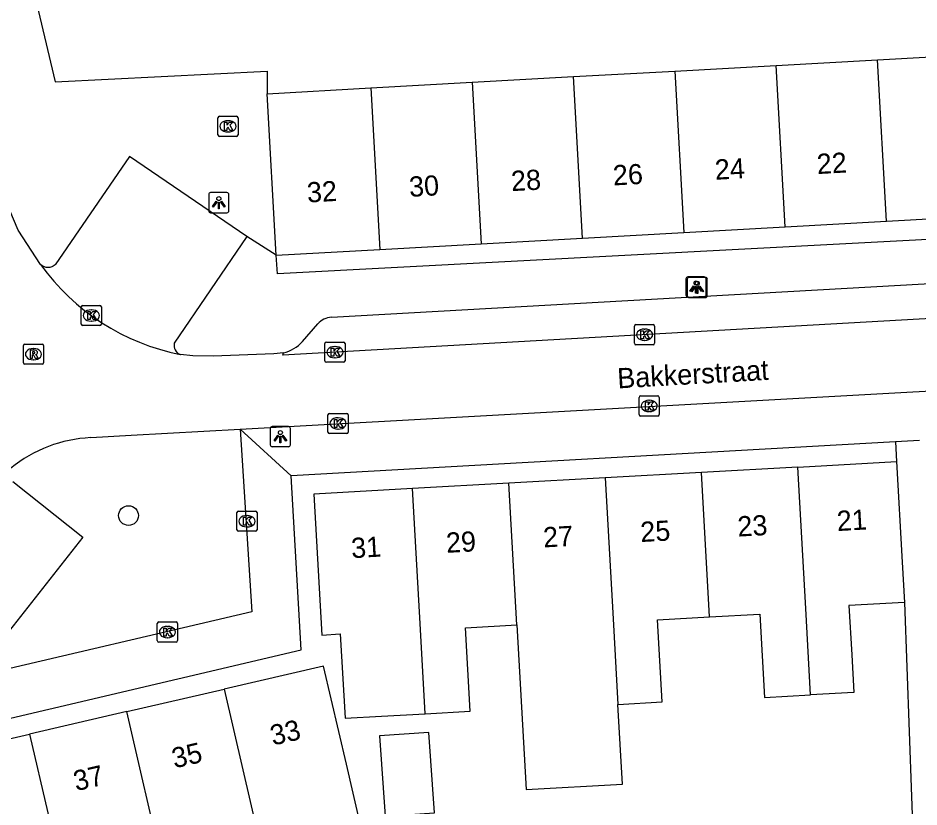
# Model space of a CAD drawing. Extents: x 160861 to 161308, y 384024 to 384878.
# Drawn here: x 161006.07 to 161050.72, y 384693.28 to 384732.38 of the extents above; entities that cross this region are included whole.
import ezdxf

# ---------------------------------------------------------------- set-up
doc = ezdxf.new("R2010")
doc.units = 0
for name, color, linetype in [('IMGEO_Boom', 7, 'Continuous'), ('IMGEO_Kolk', 7, 'Continuous'), ('IMGEO_Lichtpunt', 7, 'Continuous'), ('IMGEO_Openbare_ruimte_label', 7, 'Continuous'), ('IMGEO_Pand', 7, 'Continuous'), ('IMGEO_Pand_nummerreeks', 7, 'Continuous'), ('IMGEO_Parkeervlak_open', 7, 'Continuous'), ('IMGEO_Rijbaan_lokaal_open', 7, 'Continuous'), ('IMGEO_Rioolput', 7, 'Continuous'), ('IMGEO_Voetpad_open', 7, 'Continuous')]:
    doc.layers.add(name, color=color, linetype=linetype)

msp = doc.modelspace()

# ---------------------------------------------------------------- linework, layer by layer
at = {"layer": 'IMGEO_Boom'}
msp.add_circle((161011.544, 384707.719), 0.489, dxfattribs=at)
at = {"layer": 'IMGEO_Kolk'}
for p, q in [((161016.05, 384727.511), (161016.902, 384727.511)), ((161015.975, 384726.585), (161015.975, 384727.437)), ((161016.463, 384727.291), (161016.488, 384727.291)), ((161016.976, 384727.437), (161016.976, 384726.585)), ((161016.486, 384726.731), (161016.461, 384726.731)), ((161016.902, 384726.511), (161016.05, 384726.511)), ((161009.275, 384718.135), (161010.127, 384718.135)), ((161009.2, 384717.209), (161009.2, 384718.061)), ((161009.688, 384717.915), (161009.713, 384717.915)), ((161010.201, 384718.061), (161010.201, 384717.209)), ((161009.711, 384717.355), (161009.686, 384717.355)), ((161010.127, 384717.135), (161009.275, 384717.135)), ((161036.62, 384716.256), (161036.62, 384717.108)), ((161036.695, 384717.182), (161037.547, 384717.182)), ((161037.108, 384716.962), (161037.133, 384716.962)), ((161037.621, 384717.108), (161037.621, 384716.256)), ((161037.131, 384716.402), (161037.106, 384716.402)), ((161021.275, 384715.39), (161021.275, 384716.242)), ((161021.35, 384716.316), (161022.202, 384716.316)), ((161021.763, 384716.096), (161021.788, 384716.096)), ((161022.276, 384716.242), (161022.276, 384715.39)), ((161037.547, 384716.182), (161036.695, 384716.182)), ((161021.786, 384715.536), (161021.761, 384715.536)), ((161022.202, 384715.316), (161021.35, 384715.316)), ((161036.849, 384712.725), (161036.849, 384713.577)), ((161036.924, 384713.651), (161037.776, 384713.651)), ((161037.337, 384713.431), (161037.362, 384713.431)), ((161037.85, 384713.577), (161037.85, 384712.725)), ((161021.505, 384712.785), (161022.357, 384712.785)), ((161037.36, 384712.871), (161037.335, 384712.871)), ((161021.43, 384711.859), (161021.43, 384712.711)), ((161021.918, 384712.565), (161021.943, 384712.565)), ((161022.431, 384712.711), (161022.431, 384711.859)), ((161037.776, 384712.651), (161036.924, 384712.651)), ((161021.941, 384712.005), (161021.916, 384712.005)), ((161022.357, 384711.785), (161021.505, 384711.785)), ((161016.915, 384707.013), (161016.915, 384707.865)), ((161016.99, 384707.939), (161017.842, 384707.939)), ((161017.916, 384707.865), (161017.916, 384707.013)), ((161017.403, 384707.719), (161017.428, 384707.719)), ((161017.426, 384707.159), (161017.401, 384707.159)), ((161017.842, 384706.939), (161016.99, 384706.939)), ((161012.972, 384701.519), (161012.972, 384702.371)), ((161013.047, 384702.445), (161013.899, 384702.445)), ((161013.46, 384702.225), (161013.485, 384702.225)), ((161013.973, 384702.371), (161013.973, 384701.519)), ((161013.483, 384701.665), (161013.458, 384701.665)), ((161013.899, 384701.445), (161013.047, 384701.445))]:
    msp.add_line(p, q, dxfattribs=at)
for points in [[(161016.05, 384727.511), (161016.902, 384727.511)], [(161015.975, 384726.585), (161015.975, 384727.437)], [(161016.296, 384727.211), (161016.419, 384727.211), (161016.419, 384727.06), (161016.549, 384727.211), (161016.713, 384727.211), (161016.567, 384727.06), (161016.72, 384726.811), (161016.568, 384726.811), (161016.483, 384726.975), (161016.419, 384726.908), (161016.419, 384726.811), (161016.296, 384726.811), (161016.296, 384727.211)], [(161016.976, 384727.437), (161016.976, 384726.585)], [(161016.902, 384726.511), (161016.05, 384726.511)], [(161009.275, 384718.135), (161010.127, 384718.135)], [(161009.2, 384717.209), (161009.2, 384718.061)], [(161009.521, 384717.835), (161009.644, 384717.835), (161009.644, 384717.684), (161009.774, 384717.835), (161009.938, 384717.835), (161009.792, 384717.684), (161009.945, 384717.435), (161009.793, 384717.435), (161009.708, 384717.599), (161009.644, 384717.532), (161009.644, 384717.435), (161009.521, 384717.435), (161009.521, 384717.835)], [(161010.201, 384718.061), (161010.201, 384717.209)], [(161010.127, 384717.135), (161009.275, 384717.135)], [(161036.62, 384716.256), (161036.62, 384717.108)], [(161036.695, 384717.182), (161037.547, 384717.182)], [(161036.941, 384716.882), (161037.064, 384716.882), (161037.064, 384716.731), (161037.194, 384716.882), (161037.358, 384716.882), (161037.212, 384716.731), (161037.365, 384716.482), (161037.213, 384716.482), (161037.128, 384716.646), (161037.064, 384716.579), (161037.064, 384716.482), (161036.941, 384716.482), (161036.941, 384716.882)], [(161037.621, 384717.108), (161037.621, 384716.256)], [(161021.275, 384715.39), (161021.275, 384716.242)], [(161021.35, 384716.316), (161022.202, 384716.316)], [(161021.596, 384716.016), (161021.719, 384716.016), (161021.719, 384715.865), (161021.849, 384716.016), (161022.013, 384716.016), (161021.867, 384715.865), (161022.02, 384715.616), (161021.868, 384715.616), (161021.783, 384715.78), (161021.719, 384715.713), (161021.719, 384715.616), (161021.596, 384715.616), (161021.596, 384716.016)], [(161022.276, 384716.242), (161022.276, 384715.39)], [(161037.547, 384716.182), (161036.695, 384716.182)], [(161022.202, 384715.316), (161021.35, 384715.316)], [(161036.849, 384712.725), (161036.849, 384713.577)], [(161036.924, 384713.651), (161037.776, 384713.651)], [(161037.17, 384713.351), (161037.293, 384713.351), (161037.293, 384713.2), (161037.423, 384713.351), (161037.587, 384713.351), (161037.441, 384713.2), (161037.594, 384712.951), (161037.442, 384712.951), (161037.357, 384713.115), (161037.293, 384713.048), (161037.293, 384712.951), (161037.17, 384712.951), (161037.17, 384713.351)], [(161037.85, 384713.577), (161037.85, 384712.725)], [(161021.505, 384712.785), (161022.357, 384712.785)], [(161021.43, 384711.859), (161021.43, 384712.711)], [(161021.751, 384712.485), (161021.874, 384712.485), (161021.874, 384712.334), (161022.004, 384712.485), (161022.168, 384712.485), (161022.022, 384712.334), (161022.175, 384712.085), (161022.023, 384712.085), (161021.938, 384712.249), (161021.874, 384712.182), (161021.874, 384712.085), (161021.751, 384712.085), (161021.751, 384712.485)], [(161022.431, 384712.711), (161022.431, 384711.859)], [(161037.776, 384712.651), (161036.924, 384712.651)], [(161022.357, 384711.785), (161021.505, 384711.785)], [(161016.915, 384707.013), (161016.915, 384707.865)], [(161016.99, 384707.939), (161017.842, 384707.939)], [(161017.916, 384707.865), (161017.916, 384707.013)], [(161017.236, 384707.639), (161017.359, 384707.639), (161017.359, 384707.488), (161017.489, 384707.639), (161017.653, 384707.639), (161017.507, 384707.488), (161017.66, 384707.239), (161017.508, 384707.239), (161017.423, 384707.403), (161017.359, 384707.336), (161017.359, 384707.239), (161017.236, 384707.239), (161017.236, 384707.639)], [(161017.842, 384706.939), (161016.99, 384706.939)], [(161012.972, 384701.519), (161012.972, 384702.371)], [(161013.047, 384702.445), (161013.899, 384702.445)], [(161013.293, 384702.145), (161013.416, 384702.145), (161013.416, 384701.994), (161013.546, 384702.145), (161013.71, 384702.145), (161013.564, 384701.994), (161013.717, 384701.745), (161013.565, 384701.745), (161013.48, 384701.909), (161013.416, 384701.842), (161013.416, 384701.745), (161013.293, 384701.745), (161013.293, 384702.145)], [(161013.973, 384702.371), (161013.973, 384701.519)], [(161013.899, 384701.445), (161013.047, 384701.445)]]:
    msp.add_lwpolyline(points, dxfattribs=at)
for centre, start, end in [((161016.052, 384727.435), 91.552, 178.448), ((161016.052, 384727.435), 91.552, 178.448), ((161016.9, 384727.435), 1.552, 88.448), ((161016.9, 384727.435), 1.552, 88.448), ((161016.052, 384726.587), 181.552, 268.448), ((161016.052, 384726.587), 181.552, 268.448), ((161016.9, 384726.587), 271.552, 358.448), ((161016.9, 384726.587), 271.552, 358.448), ((161009.277, 384718.059), 91.552, 178.448), ((161009.277, 384718.059), 91.552, 178.448), ((161010.125, 384718.059), 1.552, 88.448), ((161010.125, 384718.059), 1.552, 88.448), ((161009.277, 384717.211), 181.552, 268.448), ((161009.277, 384717.211), 181.552, 268.448), ((161010.125, 384717.211), 271.552, 358.448), ((161010.125, 384717.211), 271.552, 358.448), ((161036.697, 384717.106), 91.552, 178.448), ((161036.697, 384717.106), 91.552, 178.448), ((161037.545, 384717.106), 1.552, 88.448), ((161037.545, 384717.106), 1.552, 88.448), ((161021.352, 384716.24), 91.552, 178.448), ((161021.352, 384716.24), 91.552, 178.448), ((161022.2, 384716.24), 1.552, 88.448), ((161022.2, 384716.24), 1.552, 88.448), ((161036.697, 384716.258), 181.552, 268.448), ((161036.697, 384716.258), 181.552, 268.448), ((161037.545, 384716.258), 271.552, 358.448), ((161037.545, 384716.258), 271.552, 358.448), ((161021.352, 384715.392), 181.552, 268.448), ((161021.352, 384715.392), 181.552, 268.448), ((161022.2, 384715.392), 271.552, 358.448), ((161022.2, 384715.392), 271.552, 358.448), ((161036.926, 384713.575), 91.552, 178.448), ((161036.926, 384713.575), 91.552, 178.448), ((161037.774, 384713.575), 1.552, 88.448), ((161037.774, 384713.575), 1.552, 88.448), ((161021.507, 384712.709), 91.552, 178.448), ((161021.507, 384712.709), 91.552, 178.448), ((161022.355, 384712.709), 1.552, 88.448), ((161022.355, 384712.709), 1.552, 88.448), ((161036.926, 384712.727), 181.552, 268.448), ((161036.926, 384712.727), 181.552, 268.448), ((161037.774, 384712.727), 271.552, 358.448), ((161037.774, 384712.727), 271.552, 358.448), ((161021.507, 384711.861), 181.552, 268.448), ((161021.507, 384711.861), 181.552, 268.448), ((161022.355, 384711.861), 271.552, 358.448), ((161022.355, 384711.861), 271.552, 358.448), ((161016.992, 384707.863), 91.552, 178.448), ((161016.992, 384707.863), 91.552, 178.448), ((161017.84, 384707.863), 1.552, 88.448), ((161017.84, 384707.863), 1.552, 88.448), ((161016.992, 384707.015), 181.552, 268.448), ((161016.992, 384707.015), 181.552, 268.448), ((161017.84, 384707.015), 271.552, 358.448), ((161017.84, 384707.015), 271.552, 358.448), ((161013.049, 384702.369), 91.552, 178.448), ((161013.049, 384702.369), 91.552, 178.448), ((161013.897, 384702.369), 1.552, 88.448), ((161013.897, 384702.369), 1.552, 88.448), ((161013.049, 384701.521), 181.552, 268.448), ((161013.049, 384701.521), 181.552, 268.448), ((161013.897, 384701.521), 271.552, 358.448), ((161013.897, 384701.521), 271.552, 358.448)]:
    msp.add_arc(centre, 0.0765, start, end, dxfattribs=at)
for centre, major_axis, ratio, start_param, end_param in [((161016.462, 384727.011), (-0.387, 0.002), 0.722429, 4.712389, 7.853982), ((161016.487, 384727.011), (-0.39, 0.002), 0.717154, 1.570796, 4.712389), ((161009.687, 384717.635), (-0.387, 0.002), 0.722429, 4.712389, 7.853982), ((161009.712, 384717.635), (-0.39, 0.002), 0.717154, 1.570796, 4.712389), ((161037.107, 384716.682), (-0.387, 0.002), 0.722429, 4.712389, 7.853982), ((161037.132, 384716.682), (-0.39, 0.002), 0.717154, 1.570796, 4.712389), ((161021.762, 384715.816), (-0.387, 0.002), 0.722429, 4.712389, 7.853982), ((161021.787, 384715.816), (-0.39, 0.002), 0.717154, 1.570796, 4.712389), ((161037.336, 384713.151), (-0.387, 0.002), 0.722429, 4.712389, 7.853982), ((161037.361, 384713.151), (-0.39, 0.002), 0.717154, 1.570796, 4.712389), ((161021.917, 384712.285), (-0.387, 0.002), 0.722429, 4.712389, 7.853982), ((161021.942, 384712.285), (-0.39, 0.002), 0.717154, 1.570796, 4.712389), ((161017.402, 384707.439), (-0.387, 0.002), 0.722429, 4.712389, 7.853982), ((161017.427, 384707.439), (-0.39, 0.002), 0.717154, 1.570796, 4.712389), ((161013.459, 384701.945), (-0.387, 0.002), 0.722429, 4.712389, 7.853982), ((161013.484, 384701.945), (-0.39, 0.002), 0.717154, 1.570796, 4.712389)]:
    msp.add_ellipse(centre, major_axis=major_axis, ratio=ratio, start_param=start_param, end_param=end_param, dxfattribs=at)
at = {"layer": 'IMGEO_Lichtpunt'}
for p, q in [((161015.522, 384723.632), (161015.522, 384722.825)), ((161015.522, 384723.632), (161015.522, 384722.825)), ((161016.424, 384723.727), (161015.616, 384723.727)), ((161016.424, 384723.727), (161015.616, 384723.727)), ((161016.518, 384722.825), (161016.518, 384723.632)), ((161016.518, 384722.825), (161016.518, 384723.632)), ((161015.616, 384722.731), (161016.424, 384722.731)), ((161015.616, 384722.731), (161016.424, 384722.731)), ((161040.076, 384719.543), (161039.268, 384719.543)), ((161040.076, 384719.543), (161039.268, 384719.543)), ((161040.138, 384719.523), (161039.33, 384719.523)), ((161040.138, 384719.523), (161039.33, 384719.523)), ((161039.174, 384719.448), (161039.174, 384718.641)), ((161039.174, 384719.448), (161039.174, 384718.641)), ((161039.236, 384719.428), (161039.236, 384718.621)), ((161039.236, 384719.428), (161039.236, 384718.621)), ((161040.17, 384718.641), (161040.17, 384719.448)), ((161040.17, 384718.641), (161040.17, 384719.448)), ((161040.232, 384718.621), (161040.232, 384719.428)), ((161040.232, 384718.621), (161040.232, 384719.428)), ((161039.268, 384718.547), (161040.076, 384718.547)), ((161039.268, 384718.547), (161040.076, 384718.547)), ((161039.33, 384718.527), (161040.138, 384718.527)), ((161039.33, 384718.527), (161040.138, 384718.527)), ((161018.573, 384712.035), (161018.573, 384711.228)), ((161018.573, 384712.035), (161018.573, 384711.228)), ((161019.475, 384712.13), (161018.667, 384712.13)), ((161019.475, 384712.13), (161018.667, 384712.13)), ((161019.569, 384711.228), (161019.569, 384712.035)), ((161019.569, 384711.228), (161019.569, 384712.035)), ((161018.667, 384711.134), (161019.475, 384711.134)), ((161018.667, 384711.134), (161019.475, 384711.134))]:
    msp.add_line(p, q, dxfattribs=at)
for points in [[(161015.896, 384723.296), (161015.935, 384723.268), (161015.747, 384723.006), (161015.709, 384723.033), (161015.896, 384723.296)], [(161015.998, 384723.248), (161016.045, 384723.248), (161016.045, 384722.926), (161015.998, 384722.926), (161015.998, 384723.248)], [(161016.108, 384723.268), (161016.146, 384723.295), (161016.333, 384723.033), (161016.294, 384723.005), (161016.108, 384723.268)], [(161039.548, 384719.112), (161039.587, 384719.084), (161039.399, 384718.822), (161039.361, 384718.849), (161039.548, 384719.112)], [(161039.61, 384719.092), (161039.649, 384719.064), (161039.461, 384718.802), (161039.423, 384718.829), (161039.61, 384719.092)], [(161039.65, 384719.064), (161039.697, 384719.064), (161039.697, 384718.742), (161039.65, 384718.742), (161039.65, 384719.064)], [(161039.712, 384719.044), (161039.759, 384719.044), (161039.759, 384718.722), (161039.712, 384718.722), (161039.712, 384719.044)], [(161039.76, 384719.084), (161039.798, 384719.111), (161039.985, 384718.849), (161039.946, 384718.821), (161039.76, 384719.084)], [(161039.822, 384719.064), (161039.86, 384719.091), (161040.047, 384718.829), (161040.008, 384718.801), (161039.822, 384719.064)], [(161018.947, 384711.699), (161018.986, 384711.671), (161018.798, 384711.409), (161018.76, 384711.436), (161018.947, 384711.699)], [(161019.049, 384711.651), (161019.096, 384711.651), (161019.096, 384711.329), (161019.049, 384711.329), (161019.049, 384711.651)], [(161019.159, 384711.671), (161019.197, 384711.698), (161019.384, 384711.436), (161019.345, 384711.408), (161019.159, 384711.671)]]:
    msp.add_lwpolyline(points, dxfattribs=at)
for centre in [(161016.021, 384723.43), (161039.673, 384719.246), (161039.735, 384719.226), (161019.072, 384711.833)]:
    msp.add_circle(centre, 0.0994, dxfattribs=at)
for centre, start, end in [((161015.616, 384723.632), 90, 180), ((161015.616, 384723.632), 90, 180), ((161016.424, 384723.632), 0, 90), ((161016.424, 384723.632), 0, 90), ((161015.616, 384722.825), 180, 270), ((161015.616, 384722.825), 180, 270), ((161016.424, 384722.825), 270, 0), ((161016.424, 384722.825), 270, 360), ((161039.268, 384719.448), 90, 180), ((161039.268, 384719.448), 90, 180), ((161039.33, 384719.428), 90, 180), ((161039.33, 384719.428), 90, 180), ((161040.076, 384719.448), 0, 90), ((161040.076, 384719.448), 0, 90), ((161040.138, 384719.428), 0, 90), ((161040.138, 384719.428), 0, 90), ((161039.268, 384718.641), 180, 270), ((161039.268, 384718.641), 180, 270), ((161039.33, 384718.621), 180, 270), ((161039.33, 384718.621), 180, 270), ((161040.076, 384718.641), 270, 0), ((161040.076, 384718.641), 270, 360), ((161040.138, 384718.621), 270, 0), ((161040.138, 384718.621), 270, 360), ((161018.667, 384712.035), 90, 180), ((161018.667, 384712.035), 90, 180), ((161019.475, 384712.035), 0, 90), ((161019.475, 384712.035), 0, 90), ((161018.667, 384711.228), 180, 270), ((161018.667, 384711.228), 180, 270), ((161019.475, 384711.228), 270, 0), ((161019.475, 384711.228), 270, 360)]:
    msp.add_arc(centre, 0.0946, start, end, dxfattribs=at)
at = {"layer": 'IMGEO_Pand'}
for points in [[(161043.647, 384730.032), (161048.671, 384730.313)], [(161048.671, 384730.313), (161053.695, 384730.593)], [(161049.118, 384722.309), (161048.671, 384730.313)], [(161033.6, 384729.472), (161038.624, 384729.752)], [(161038.624, 384729.752), (161043.647, 384730.032)], [(161038.624, 384729.752), (161039.07, 384721.748)], [(161044.094, 384722.029), (161043.647, 384730.032)], [(161028.576, 384729.191), (161033.6, 384729.472)], [(161034.047, 384721.468), (161033.6, 384729.472)], [(161018.41, 384728.624), (161023.552, 384728.911)], [(161023.552, 384728.911), (161028.576, 384729.191)], [(161023.552, 384728.911), (161023.999, 384720.907)], [(161028.576, 384729.191), (161029.023, 384721.188)], [(161018.857, 384720.62), (161018.41, 384728.624)], [(161044.094, 384722.029), (161049.118, 384722.309)], [(161049.118, 384722.309), (161054.142, 384722.59)], [(161034.047, 384721.468), (161039.07, 384721.748)], [(161039.07, 384721.748), (161044.094, 384722.029)], [(161029.023, 384721.188), (161034.047, 384721.468)], [(161018.857, 384720.62), (161023.999, 384720.907)], [(161023.999, 384720.907), (161029.023, 384721.188)], [(161044.721, 384710.125), (161039.946, 384709.859)], [(161044.721, 384710.125), (161049.614, 384710.398)], [(161045.353, 384698.833), (161045.113, 384703.118), (161044.721, 384710.125)], [(161049.614, 384710.398), (161049.893, 384705.406), (161050.004, 384703.409)], [(161039.946, 384709.859), (161035.172, 384709.593)], [(161040.347, 384702.697), (161039.946, 384709.859)], [(161030.398, 384709.326), (161025.623, 384709.06)], [(161035.172, 384709.593), (161030.398, 384709.326)], [(161030.791, 384702.301), (161030.398, 384709.326)], [(161035.172, 384709.593), (161035.564, 384702.593), (161035.801, 384698.359)], [(161025.623, 384709.06), (161020.728, 384708.787), (161021.118, 384701.798), (161022.041, 384701.85), (161022.275, 384697.67), (161024.086, 384697.771), (161026.248, 384697.892)], [(161026.248, 384697.892), (161026.014, 384702.069), (161025.623, 384709.06)], [(161050.004, 384703.409), (161047.254, 384703.256), (161047.391, 384700.822), (161047.496, 384698.952), (161045.353, 384698.833)], [(161035.801, 384698.359), (161037.986, 384698.481), (161037.759, 384702.552), (161040.347, 384702.697)], [(161040.347, 384702.697), (161042.832, 384702.836), (161043.062, 384698.705), (161045.353, 384698.833)], [(161026.248, 384697.892), (161028.475, 384698.017), (161028.244, 384702.159), (161030.791, 384702.301)], [(161030.791, 384702.301), (161031.247, 384694.146), (161036.022, 384694.413), (161035.801, 384698.359)], [(161019.037, 384687.212), (161019.271, 384687.267), (161021.153, 384687.708), (161020.234, 384691.638), (161023.066, 384692.301), (161022.343, 384695.393), (161021.204, 384700.261), (161016.279, 384699.12)], [(161011.46, 384698.004), (161016.279, 384699.12)], [(161016.279, 384699.12), (161018.084, 384691.326), (161019.037, 384687.212)], [(161011.46, 384698.004), (161006.641, 384696.888)], [(161013.321, 384689.966), (161013.265, 384690.21), (161011.46, 384698.004)], [(161001.694, 384695.742), (161006.641, 384696.888)], [(161006.641, 384696.888), (161008.446, 384689.093), (161008.509, 384688.823)], [(161023.979, 384696.8), (161024.259, 384692.814), (161026.705, 384692.986), (161026.426, 384696.972), (161023.979, 384696.8)]]:
    msp.add_lwpolyline(points, dxfattribs=at)
at = {"layer": 'IMGEO_Parkeervlak_open'}
msp.add_lwpolyline([(161005.803, 384709.414), (161009.282, 384706.645), (161003.807, 384699.717)], dxfattribs=at)
at = {"layer": 'IMGEO_Rijbaan_lokaal_open'}
for points in [[(161007.185, 384720.166), (161006.075, 384721.859), (161005.657, 384722.841)], [(161057.163, 384717.812), (161019.194, 384715.67), (161019.231, 384715.788)], [(161019.231, 384715.788), (161018.755, 384715.743), (161015.733, 384715.62), (161014.728, 384715.629), (161014.113, 384715.704)], [(161017.08, 384712.007), (161057.268, 384714.228)], [(161009.67, 384711.582), (161011.677, 384711.708), (161017.08, 384712.007)]]:
    msp.add_lwpolyline(points, dxfattribs=at)
for centre, radius, start, end in [((161016.291, 384726.696), 11.206, 215.6427, 258.7899), ((161009.989, 384704.824), 6.765, 92.7034, 129.1598)]:
    msp.add_arc(centre, radius, start, end, dxfattribs=at)
at = {"layer": 'IMGEO_Rioolput'}
for p, q in [((161006.332, 384715.291), (161006.332, 384716.143)), ((161006.407, 384716.217), (161007.259, 384716.217)), ((161006.82, 384715.997), (161006.845, 384715.997)), ((161007.333, 384716.143), (161007.333, 384715.291)), ((161007.259, 384715.217), (161006.407, 384715.217)), ((161006.843, 384715.437), (161006.818, 384715.437))]:
    msp.add_line(p, q, dxfattribs=at)
for points in [[(161006.332, 384715.291), (161006.332, 384716.143)], [(161006.407, 384716.217), (161007.259, 384716.217)], [(161006.921, 384715.915), (161006.669, 384715.917), (161006.669, 384715.517)], [(161007.333, 384716.143), (161007.333, 384715.291)], [(161006.669, 384715.517), (161006.793, 384715.517), (161006.793, 384715.679), (161006.804, 384715.679)], [(161006.847, 384715.836), (161006.793, 384715.836), (161006.793, 384715.755)], [(161006.793, 384715.755), (161006.845, 384715.755)], [(161006.851, 384715.65), (161006.922, 384715.517), (161007.062, 384715.517), (161006.997, 384715.643)], [(161007.259, 384715.217), (161006.407, 384715.217)]]:
    msp.add_lwpolyline(points, dxfattribs=at)
for centre, radius, start, end in [((161006.409, 384716.141), 0.0765, 91.552, 178.448), ((161006.409, 384716.141), 0.0765, 91.552, 178.448), ((161006.92, 384715.805), 0.109, 350.3612, 89.416), ((161007.257, 384716.141), 0.0765, 1.552, 88.448), ((161007.257, 384716.141), 0.0765, 1.552, 88.448), ((161006.803, 384715.626), 0.0533, 26.0293, 88.6989), ((161006.829, 384715.944), 0.19, 274.7715, 282.9687), ((161006.853, 384715.74), 0.0964, 77.0061, 93.1865), ((161006.867, 384715.797), 0.0378, 276.6634, 79.6772), ((161006.918, 384715.805), 0.112, 277.5842, 350.9817), ((161006.902, 384715.59), 0.108, 29.5134, 73.7905), ((161006.409, 384715.293), 0.0765, 181.552, 268.448), ((161006.409, 384715.293), 0.0765, 181.552, 268.448), ((161007.257, 384715.293), 0.0765, 271.552, 358.448), ((161007.257, 384715.293), 0.0765, 271.552, 358.448)]:
    msp.add_arc(centre, radius, start, end, dxfattribs=at)
for centre, major_axis, ratio, start_param, end_param in [((161006.819, 384715.717), (-0.387, 0.002), 0.722429, 4.712389, 7.853982), ((161006.844, 384715.717), (-0.39, 0.002), 0.717154, 1.570796, 4.712389)]:
    msp.add_ellipse(centre, major_axis=major_axis, ratio=ratio, start_param=start_param, end_param=end_param, dxfattribs=at)
at = {"layer": 'IMGEO_Voetpad_open'}
for points in [[(161006.851, 384733.695), (161007.902, 384729.22), (161018.411, 384729.745), (161018.41, 384728.624)], [(161017.413, 384721.551), (161011.597, 384725.51), (161007.901, 384720.147), (161007.892, 384720.139), (161007.856, 384720.11), (161007.818, 384720.085), (161007.778, 384720.063), (161007.736, 384720.044), (161007.692, 384720.03), (161007.647, 384720.02), (161007.602, 384720.013), (161007.556, 384720.011), (161007.51, 384720.013), (161007.465, 384720.018), (161007.42, 384720.028), (161007.376, 384720.042), (161007.334, 384720.06), (161007.293, 384720.081), (161007.255, 384720.106), (161007.218, 384720.135), (161007.185, 384720.166)], [(161059.302, 384721.83), (161018.927, 384719.697), (161018.857, 384720.62)], [(161017.413, 384721.551), (161013.814, 384716.265)], [(161018.857, 384720.62), (161017.413, 384721.551)], [(161021.597, 384717.549), (161053.618, 384719.349), (161054.388, 384719.192), (161056.065, 384718.022)], [(161020.169, 384716.348), (161020.931, 384717.214)], [(161017.08, 384712.007), (161017.659, 384702.946), (161003.807, 384699.717)], [(161019.614, 384709.69), (161017.08, 384712.007)], [(161050.754, 384711.435), (161049.56, 384711.368)], [(161049.56, 384711.368), (161019.614, 384709.69)], [(161049.56, 384711.368), (161049.614, 384710.398)], [(161001.472, 384696.684), (161020.098, 384701.072), (161019.614, 384709.69)], [(161050.004, 384703.409), (161050.691, 384684.181)]]:
    msp.add_lwpolyline(points, dxfattribs=at)
for centre, radius, start, end in [((161021.648, 384716.619), 0.932, 93.1193, 140.2858), ((161018.834, 384717.519), 1.776, 282.9239, 318.7517), ((161014.265, 384716.145), 0.467, 165.1115, 251.0017)]:
    msp.add_arc(centre, radius, start, end, dxfattribs=at)

# ---------------------------------------------------------------- texts
at = {"layer": 'IMGEO_Openbare_ruimte_label'}
msp.add_text('Bakkerstraat', height=1, rotation=3.2689, dxfattribs=at).set_placement((161035.797, 384714.019))
at = {"layer": 'IMGEO_Pand_nummerreeks'}
for s, rotation, p in [('22', 3.1952, (161045.684, 384724.642)), ('24', 3.1952, (161040.633, 384724.36)), ('28', 3.1952, (161030.529, 384723.796)), ('26', 3.1952, (161035.579, 384724.078)), ('30', 3.1952, (161025.475, 384723.514)), ('32', 3.1952, (161020.415, 384723.232)), ('21', 3.1921, (161046.677, 384706.949)), ('25', 3.1914, (161036.936, 384706.405)), ('23', 3.1921, (161041.75, 384706.675)), ('27', 3.1914, (161032.121, 384706.137)), ('31', 3.1914, (161022.606, 384705.606)), ('29', 3.1921, (161027.307, 384705.869)), ('33', 13.0405, (161018.7, 384696.315)), ('35', 13.0412, (161013.822, 384695.185)), ('37', 13.0412, (161008.945, 384694.055))]:
    msp.add_text(s, height=1, rotation=rotation, dxfattribs=at).set_placement(p)

doc.saveas('drawing.dxf')
